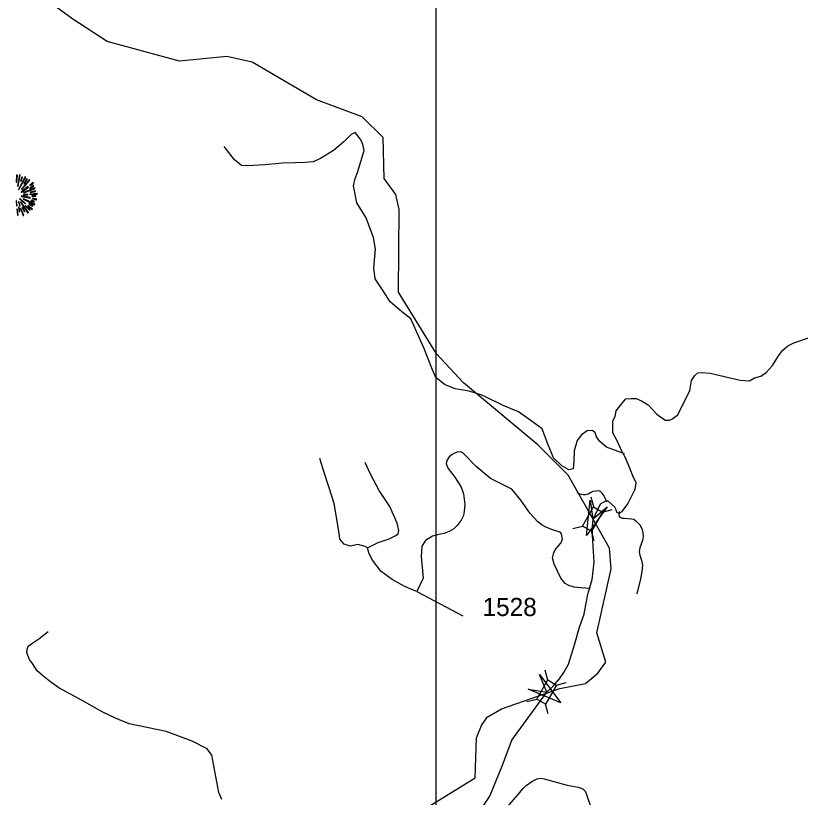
# Model space of a CAD drawing. Extents: x 884530 to 1028605, y 526725 to 653634.
# Drawn here: x 970394 to 975781, y 614646 to 620013 of the extents above; entities that cross this region are included whole.
import ezdxf

# ---------------------------------------------------------------- set-up
doc = ezdxf.new("R2010")
doc.units = 0
for name, color, linetype in [('Exist Geographical Mountain Summit CELL', 7, 'Continuous'), ('Exist Hydrographic Creek Single Shore', 7, 'Continuous'), ('Exist Road Non-System Type 51', 7, 'Continuous'), ('Exist Road Secondary Structure Standard Bridge Attributed CELL', 7, 'Continuous'), ('Exist Road Secondary Structure Standard Bridge CELL', 7, 'Continuous'), ('Exist Road Secondary Type 51 Attributed', 7, 'Continuous'), ('Exist Road Secondary Type 51 Number Label', 7, 'Continuous'), ('Map Preparation Inset Cut Line', 7, 'Continuous')]:
    doc.layers.add(name, color=color, linetype=linetype)

msp = doc.modelspace()

# ---------------------------------------------------------------- linework, layer by layer
at = {"layer": 'Exist Geographical Mountain Summit CELL'}
for points in [[(970397.9, 618870.8), (970401.8, 618870.8), (970405.5, 618918.1), (970400, 618918.1)], [(970409.9, 618842.4), (970424.8, 618919.5), (970419.3, 618921.3), (970406.6, 618843.2)], [(970413.1, 618820.7), (970416, 618818.8), (970464.7, 618903.5), (970459.2, 618907.2)], [(970427.6, 618877.7), (970430.9, 618876.6), (970440.4, 618903.5), (970435.7, 618905.3)], [(970434.2, 618822.1), (970436.4, 618819.9), (970492, 618884.2), (970488, 618889)], [(970471.6, 618893.7), (970450.6, 618860.3), (970453.5, 618859.1), (970476, 618890.5)], [(970430.9, 618802.1), (970432.7, 618799.6), (970481.4, 618835.5), (970478.2, 618839.9)], [(970492, 618827.2), (970519.6, 618842.1), (970516.7, 618847.2), (970490.6, 618829.7)], [(970492, 618850.1), (970493.8, 618847.6), (970516.7, 618863.9), (970513, 618867.5)], [(970447, 618786.5), (970447, 618783.6), (970477.1, 618783.6), (970477.8, 618788.7)], [(970448, 618799.2), (970449.1, 618797), (970527.2, 618825.7), (970525.4, 618830.4)], [(970490.2, 618785.4), (970542.5, 618788.7), (970542.8, 618793.4), (970490.6, 618788.7)], [(970493.8, 618799.2), (970530.5, 618805.8), (970529.1, 618811.2), (970492.4, 618801.4)], [(970396.8, 618744), (970400.7, 618707), (970405.1, 618707.2), (970400, 618744.7)], [(970412.8, 618735.3), (970421.5, 618705.4), (970425.5, 618707.2), (970414.9, 618736.3)], [(970421.2, 618755.6), (970459.7, 618720.3), (970462.2, 618724.7), (970423, 618757.8)], [(970427.3, 618733), (970477.8, 618658.2), (970481.4, 618661.1), (970429.8, 618734.1)], [(970432.3, 618772.7), (970493.1, 618760.7), (970494.2, 618765.1), (970433.5, 618776.3)], [(970446.2, 618753.1), (970524.3, 618714.9), (970526.1, 618720.3), (970447.7, 618756)], [(970499.6, 618742.9), (970520.7, 618734.9), (970522.5, 618739.3), (970501.1, 618746.1)], [(970505.1, 618773.4), (970531.6, 618771.2), (970531.6, 618775.6), (970505.5, 618776.6)], [(970509.1, 618756.3), (970537.4, 618749), (970538.1, 618754.5), (970510.1, 618760.7)], [(970402.9, 618685.5), (970406.6, 618643), (970410.6, 618644), (970407.3, 618685.5)], [(970422.6, 618668.7), (970417.1, 618698.6), (970413.8, 618698.6), (970418.2, 618667.7)], [(970427.3, 618690.2), (970444.8, 618640.4), (970449.1, 618642.2), (970430.2, 618690.9)], [(970437.8, 618696), (970453.8, 618666.5), (970457.8, 618668.7), (970441.5, 618697.5)], [(970459.7, 618707.2), (970489.8, 618678.2), (970493.1, 618680.8), (970461.9, 618709.8)], [(970476.4, 618708), (970506.9, 618682.2), (970510.1, 618685.8), (970478.2, 618710.6)], [(970485.4, 618718.9), (970510.5, 618705.8), (970513, 618709.5), (970487.6, 618722.9)]]:
    msp.add_lwpolyline(points, close=True, dxfattribs=at)
at = {"layer": 'Exist Hydrographic Creek Single Shore'}
msp.add_lwpolyline([(973089.3, 614494.6), (973549.4, 614780.6), (973557.7, 615053.9), (973592.5, 615138.7), (973631.3, 615196.3), (973730, 615252.6), (974129.3, 615392.6), (974306.4, 615427), (974391.1, 615499.2), (974445.2, 615572.8), (974384.4, 615774.7), (974483.2, 616215.8), (974471.2, 616357.1), (974188.4, 616858.3), (973978.8, 617066), (973468.4, 617493), (973283.4, 617690.4), (973022.8, 618115.7), (973025.9, 618683.4), (973004.2, 618785.6), (972924.9, 618895.4), (972918, 619177.8), (972772.7, 619318.6), (972459.9, 619436.5), (972018.5, 619694.7), (971844.9, 619734.3), (971518.4, 619701.5), (971022.8, 619836.1), (970786.3, 619988.6), (970412.2, 620265.2)], dxfattribs=at)
at = {"layer": 'Exist Road Non-System Type 51'}
msp.add_line((973148.8, 616058.7), (973464.2, 615891.5), dxfattribs=at)
for points in [[(974574.5, 617005), (974450.2, 617049.4), (974404.2, 617090.1), (974382.5, 617120.8), (974371.7, 617149.3), (974354, 617165.6), (974317, 617161.6), (974279.7, 617136.1), (974249.9, 617097.1), (974229.5, 617024.4), (974227, 616953.9), (974220.7, 616902.2), (974193, 616894.6), (974143.6, 616922.6), (974087.1, 616976.2), (974044.7, 617077.5), (974009.9, 617175.3), (973934.1, 617232), (973845.9, 617292), (973741.8, 617336.2), (973602.5, 617405.6), (973508.3, 617433.9), (973410.5, 617449.8), (973338.1, 617481.2), (973278.2, 617528.6), (973256, 617582.3), (973221.3, 617667.4), (973196.1, 617733.6), (973107.8, 617932.5), (973044.7, 617979.8), (972965.8, 618049.1), (972916.8, 618123), (972861.5, 618207.1), (972853.1, 618281.1), (972863.7, 618410.1), (972850.9, 618490.5), (972819.2, 618575.1), (972800.2, 618625.8), (972736.7, 618729.4), (972713.5, 618845.8), (972724, 618896.5), (972739.9, 618936.9), (972787.5, 619086.8), (972776.9, 619129.1), (972764.2, 619160.9), (972745.1, 619186.2), (972724, 619211.6), (972696.5, 619196.8), (972650, 619150.3), (972576, 619086.8), (972487.2, 619031.9), (972436.4, 619010.7), (972381.5, 619004.4), (972315.9, 619002.3), (972222.8, 619000.1), (972106.5, 618989.5), (971986, 618983.2), (971943.7, 618985.3), (971897.1, 619023.4), (971825.3, 619114.3)], [(974338, 616080.7), (974274.8, 616083.9), (974228.6, 616088.3), (974191.2, 616099.5), (974167.9, 616114.7), (974136.7, 616149.8), (974092, 616246.5), (974080.9, 616289.7), (974088, 616328), (974104, 616353.5), (974136.7, 616390.3), (974148.7, 616418.3), (974141.5, 616455.7), (974132.5, 616465.6), (974085.8, 616479.8), (974034.4, 616500.6), (974010, 616514.2), (973979.1, 616538.7), (973926.6, 616594.9), (973861.7, 616686.4), (973800.5, 616762.9), (973653.4, 616834.6), (973555.7, 616916.6), (973470.5, 617005), (973451, 617018.4), (973425.1, 617016.9), (973406.8, 617009.3), (973390, 617000.1), (973370.8, 616985.1), (973353.9, 616959.6), (973350.4, 616936.1), (973362.6, 616904), (973409.9, 616844.5), (973449.5, 616780.9), (973461.8, 616751.5), (973468.1, 616728.9), (973477.8, 616656), (973474.3, 616608.6), (973468.4, 616580.7), (973452.5, 616548.6), (973425.9, 616513), (973401.4, 616490.2), (973370.4, 616470.4), (973336.4, 616456.9), (973298.3, 616449.6), (973255.2, 616439.8), (973208.6, 616408.7), (973182.6, 616371.1), (973178.7, 616300.5), (973191.6, 616150.7), (973148.8, 616058.7)], [(972810.3, 616358.9), (972793.3, 616367.4), (972742.3, 616380.8), (972691.4, 616370.9), (972650.4, 616383.5), (972618.8, 616418.2), (972615.7, 616459.3), (972581, 616664.3), (972543.2, 616777.9), (972511.6, 616875.6), (972483.2, 616973.4)], [(972810.3, 616358.9), (972883.9, 616396.2), (972959.5, 616421.4), (973003.7, 616443.5), (973019.8, 616455.5), (973025.8, 616478.2), (973013.1, 616528.7), (972962.7, 616642.3), (972890.1, 616752.6), (972827, 616869.3), (972794.4, 616946)], [(974451.9, 616673.2), (974441.2, 616699.7), (974432.1, 616719.5), (974421.3, 616733.6), (974408.9, 616746.7), (974396.5, 616750.1), (974377.5, 616749.2), (974357, 616744.9), (974342.1, 616738.1), (974325.6, 616728.6), (974305.9, 616723.1), (974288.7, 616723.9), (974269, 616728.6), (974248.8, 616737.8)], [(974537.9, 616607.9), (974535.3, 616585.6), (974538.2, 616574.5), (974548.2, 616567.4), (974557.9, 616563.9), (974572.6, 616563.3), (974623.1, 616558.7), (974638.7, 616555), (974650.7, 616546.3), (974678.6, 616516.1), (974693.2, 616491.4), (974700.7, 616462.4), (974702.4, 616436.8), (974697.5, 616408.8), (974678.6, 616358.3), (974675.1, 616332.7), (974678.6, 616307.9), (974691.6, 616273.2), (974697.5, 616239.5), (974694.1, 616197.1), (974684.9, 616147), (974659.7, 616042.9)], [(973148.8, 616058.7), (973107.8, 616074.4), (973060.4, 616096.5), (972978.4, 616140.7), (972902.7, 616197.5), (972842.9, 616273.2), (972820.7, 616317.3), (972810.3, 616358.9)], [(971810.1, 614630.8), (971788.4, 614679.8), (971741.9, 614935.6), (971709, 614979.4), (971605, 615031.4), (971427, 615097.1), (971174.1, 615150.6), (971080, 615189.8), (970987.9, 615232.2), (970850.8, 615311.6), (970690.2, 615397.3), (970636.1, 615437.1), (970578.4, 615481.3), (970542.2, 615514.6), (970509.7, 615565.4), (970489, 615592.2), (970476.8, 615620.1), (970470, 615640.1), (970472.8, 615661.8), (970479.5, 615683.1), (970512.4, 615706.9), (970553.4, 615735.2), (970616.4, 615784.4)], [(973724.6, 614528.3), (973842, 614663), (973878.4, 614706), (973898.2, 614727.5), (973937, 614754.8), (973975, 614773.8), (973997.3, 614777.9), (974022.1, 614773.8), (974181.6, 614728.4), (974256, 614714.3), (974275.9, 614709.3), (974291.5, 614701.1), (974303.1, 614687), (974311.3, 614672.1), (974387.4, 614449.8)]]:
    msp.add_lwpolyline(points, dxfattribs=at)
at = {"layer": 'Exist Road Secondary Structure Standard Bridge Attributed CELL'}
for points in [[(974455.7, 616640.7), (974312.9, 616443.1), (974337.7, 616685.7), (974356.2, 616557)], [(973990.4, 615488.5), (974136.8, 615293.5), (973912.5, 615389.2), (974040.8, 615368.8)]]:
    msp.add_lwpolyline(points, close=True, dxfattribs=at)
at = {"layer": 'Exist Road Secondary Structure Standard Bridge CELL'}
for p, q in [((974362.6, 616639.6), (974344.8, 616706.2)), ((974422.4, 616605.1), (974489, 616623)), ((974220.2, 616491), (974286.8, 616508.9)), ((974365.8, 616407), (974347.9, 616473.6)), ((974047.2, 615451.3), (974029.4, 615518)), ((974107, 615416.8), (974173.6, 615434.7)), ((973904.7, 615302.8), (973971.4, 615320.6)), ((974050.4, 615218.7), (974032.5, 615285.4))]:
    msp.add_line(p, q, dxfattribs=at)
for points in [[(974286.8, 616508.9), (974362.4, 616639.8), (974423.5, 616604.5), (974347.9, 616473.6)], [(973971.4, 615320.6), (974046.9, 615451.5), (974108.1, 615416.2), (974032.5, 615285.4)]]:
    msp.add_lwpolyline(points, close=True, dxfattribs=at)
at = {"layer": 'Exist Road Secondary Type 51 Attributed'}
for points in [[(974358.1, 616554.6), (974409.8, 616661.6), (974445.7, 616681.4), (974459.3, 616682.5), (974508.2, 616637.5), (974521.2, 616601.2), (974541.8, 616600.1), (974558.2, 616607.6), (974596.6, 616660.7), (974647.9, 616762.5), (974653.5, 616806.3), (974631, 616853.8), (974607.1, 616916.5), (974577.9, 616981.2), (974554, 617027.8), (974524.1, 617093.3), (974494, 617148.3), (974494.4, 617181), (974494.2, 617231), (974509.4, 617261.9), (974517.6, 617300.8), (974549.1, 617341.8), (974583.9, 617381.2), (974618, 617384.1), (974654.2, 617385), (974691.7, 617369.6), (974736.7, 617340.1), (974796.7, 617278.1), (974829.6, 617250.8), (974855.3, 617235.9), (974881.3, 617235), (974899.4, 617242.4), (974941.2, 617273.2), (975023.8, 617438.5), (975034.8, 617508), (975057.9, 617543.1), (975078.7, 617560.5), (975104.7, 617563.6), (975162.7, 617559.6), (975368.3, 617510), (975432.2, 617506.3), (975467.7, 617526.9), (975510.1, 617537.4), (975547, 617562.3), (975590.6, 617610.7), (975631, 617677.5), (975660.4, 617716.5), (975695.4, 617747.2), (975736.2, 617767.8), (975843.6, 617804.2)], [(974040, 615368.9), (974083.4, 615409.5), (974127.2, 615460), (974158.7, 615502.8), (974188.8, 615559.8), (974231.3, 615692.4), (974265.6, 615815.3), (974296.8, 615904.3), (974299.3, 615920.3), (974321.5, 616039.5), (974323.7, 616047.4), (974351.6, 616142), (974365.9, 616261.1), (974354.1, 616443.6), (974353.4, 616508.4), (974358.1, 616554.6)], [(973507.1, 614440.3), (973649.3, 614653.8), (973736.2, 614867.3), (973800.5, 615038.8), (974040, 615368.9)]]:
    msp.add_lwpolyline(points, dxfattribs=at)
at = {"layer": 'Map Preparation Inset Cut Line'}
for points in [[(929019.7, 608590.9), (973281.3, 608590.9), (973281.3, 635645.7), (929019.7, 635645.7)], [(1003401.7, 608590.9), (973281.3, 608590.9), (973281.3, 627602.4), (1003401.7, 627602.4)]]:
    msp.add_lwpolyline(points, close=True, dxfattribs=at)

# ---------------------------------------------------------------- texts
at = {"layer": 'Exist Road Secondary Type 51 Number Label'}
msp.add_text('1528', height=125, dxfattribs=at).set_placement((973599.7, 615890.4))

doc.saveas('drawing.dxf')
